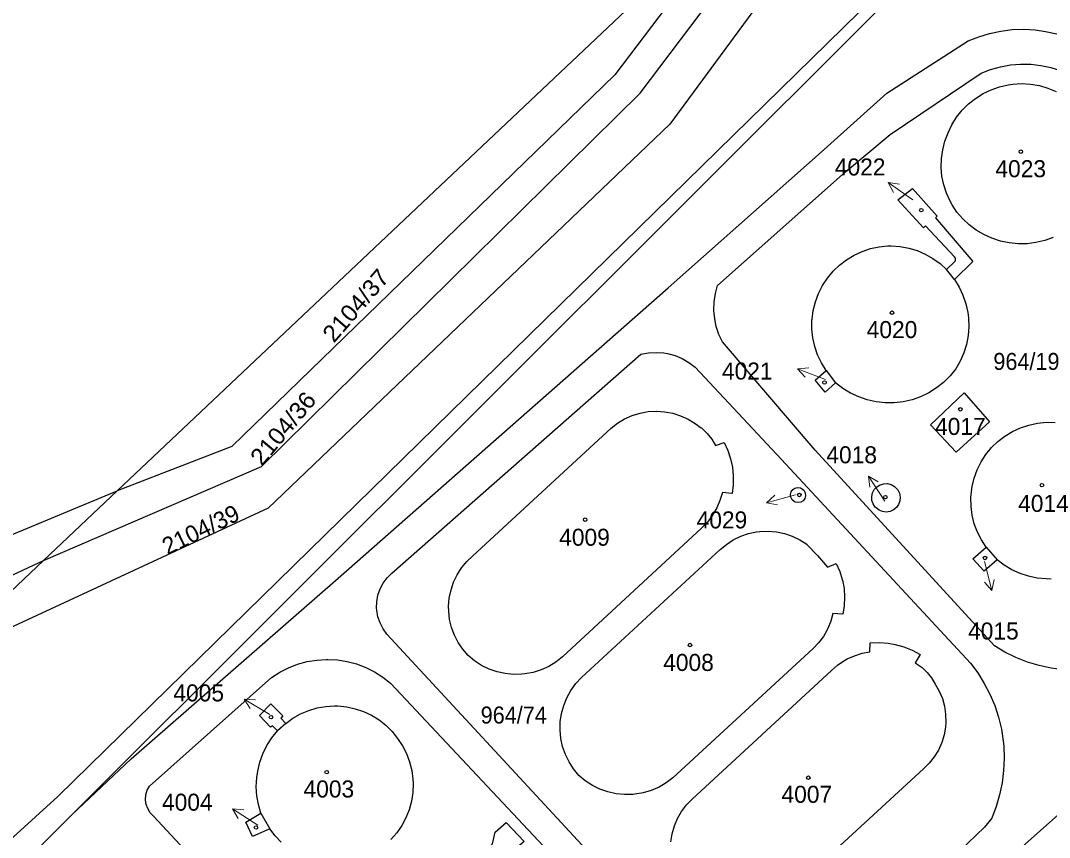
# Model space of a CAD drawing. Extents: x -679733 to -673243, y -1075091 to -1066557.
# Drawn here: x -676020.2 to -675917.5, y -1070006.3 to -1069924.8 of the extents above; entities that cross this region are included whole.
import ezdxf
from ezdxf.enums import TextEntityAlignment as Align

# ---------------------------------------------------------------- set-up
doc = ezdxf.new("R2010")
doc.units = 0
doc.header["$LTSCALE"] = 0.68
for name, color, linetype, lineweight in [('1', 7, 'Continuous', 25), ('5', 7, 'Continuous', 25), ('7', 7, 'Continuous', 13)]:
    doc.layers.add(name, color=color, linetype=linetype, lineweight=lineweight)
doc.layers.add('2', color=7, linetype='Continuous')

msp = doc.modelspace()

# ---------------------------------------------------------------- linework, layer by layer
at = {"layer": '1'}
for p, q in [((-675926.95, -1069950.62), (-675927.73, -1069949.63)), ((-675939.77, -1069959.71), (-675938.81, -1069960.94)), ((-675950.81, -1069967.2), (-675949.96, -1069966.9)), ((-675923.76, -1069977.35), (-675922.67, -1069978.59)), ((-676039.96, -1069999.46), (-676017.95, -1069978.68)), ((-675938.09, -1069984.03), (-675939.1, -1069983.95)), ((-675993.73, -1069994.94), (-675994.56, -1069995.69)), ((-676015.11, -1070004.06), (-676009.18, -1069998.46)), ((-675996.22, -1070003.91), (-675995.35, -1070005.45))]:
    msp.add_line(p, q, dxfattribs=at)
for points in [[(-675905.36, -1069858.97), (-675912.83, -1069886.16), (-675932.38, -1069903.87), (-675955.38, -1069935.13), (-675995.51, -1069973.45), (-676023.75, -1069986.52), (-676037.77, -1070002.37), (-676047.31, -1070025.23), (-676071.19, -1070041.43)], [(-675917.89, -1069896.55), (-675933.32, -1069920.84), (-676016.5, -1070002.23), (-676066.74, -1070047.9)], [(-676044.53, -1070033.43), (-676021.79, -1070010.73), (-676015.11, -1070004.06), (-675912.92, -1069902.06), (-675917.89, -1069896.55)], [(-675937.62, -1069899.53), (-675960.87, -1069930.18), (-675999.13, -1069967.3), (-676010.58, -1069971.72)], [(-676010.58, -1069971.72), (-675958.57, -1069922.61), (-675937.62, -1069899.53)], [(-676017.95, -1069978.68), (-675996.16, -1069969.3), (-675958.35, -1069932.03), (-675935.39, -1069901.66)], [(-675925.58, -1069926.81), (-675924.519, -1069926.384), (-675923.424, -1069926.051), (-675922.305, -1069925.816), (-675921.169, -1069925.679), (-675920.026, -1069925.643), (-675918.884, -1069925.706), (-675917.84, -1069925.852), (-675916.725, -1069926.105), (-675915.636, -1069926.455), (-675914.582, -1069926.898), (-675913.57, -1069927.432), (-675912.609, -1069928.052), (-675911.706, -1069928.754), (-675910.867, -1069929.532), (-675910.1, -1069930.38)], [(-676009.18, -1069998.46), (-675988.52, -1069980.42), (-675955.54, -1069951.44), (-675939.97, -1069937.65), (-675933.7, -1069932.02), (-675925.58, -1069926.81)], [(-675924.27, -1069930.04), (-675923.325, -1069929.665), (-675922.349, -1069929.385), (-675921.349, -1069929.202), (-675920.336, -1069929.118), (-675919.32, -1069929.134), (-675918.31, -1069929.25), (-675917.325, -1069929.463), (-675916.357, -1069929.773), (-675915.425, -1069930.177), (-675914.536, -1069930.671), (-675913.701, -1069931.249), (-675912.926, -1069931.907), (-675912.22, -1069932.638), (-675911.589, -1069933.435), (-675911.04, -1069934.29)], [(-675950.6, -1069951.22), (-675937.81, -1069939.86), (-675933.36, -1069936.16), (-675924.27, -1069930.04)], [(-675917.088, -1069946.424), (-675917.928, -1069946.729), (-675918.797, -1069946.938), (-675919.684, -1069947.049), (-675920.578, -1069947.06), (-675921.468, -1069946.971), (-675922.342, -1069946.783), (-675923.19, -1069946.5), (-675923.999, -1069946.146), (-675924.762, -1069945.703), (-675925.471, -1069945.176), (-675926.115, -1069944.572), (-675926.688, -1069943.9), (-675927.18, -1069943.167), (-675927.377, -1069942.815), (-675927.742, -1069942.011), (-675928.014, -1069941.171), (-675928.189, -1069940.305), (-675928.265, -1069939.426), (-675928.242, -1069938.543), (-675928.118, -1069937.669), (-675927.897, -1069936.814), (-675927.58, -1069935.99), (-675927.194, -1069935.186), (-675926.721, -1069934.429), (-675926.166, -1069933.731), (-675925.537, -1069933.099), (-675924.84, -1069932.541), (-675924.086, -1069932.065), (-675923.283, -1069931.677), (-675922.442, -1069931.38), (-675921.573, -1069931.18), (-675921.121, -1069931.115), (-675920.23, -1069931.065), (-675919.339, -1069931.114), (-675918.46, -1069931.263), (-675917.602, -1069931.509), (-675916.778, -1069931.849)], [(-675926.95, -1069948.35), (-675929.85, -1069945.28), (-675930.03, -1069945.48), (-675932.6, -1069942.67), (-675931.14, -1069941.55), (-675928.66, -1069944.31), (-675928.85, -1069944.45), (-675925.09, -1069948.81), (-675926.95, -1069950.62)], [(-675939.77, -1069959.71), (-675940.237, -1069958.955), (-675940.616, -1069958.152), (-675940.902, -1069957.312), (-675941.091, -1069956.445), (-675941.183, -1069955.562), (-675941.174, -1069954.675), (-675941.167, -1069954.582), (-675941.048, -1069953.703), (-675940.831, -1069952.842), (-675940.518, -1069952.011), (-675940.114, -1069951.221), (-675939.624, -1069950.482), (-675939.053, -1069949.802), (-675938.41, -1069949.19), (-675937.716, -1069948.648), (-675936.964, -1069948.189), (-675936.166, -1069947.818), (-675935.33, -1069947.54), (-675934.468, -1069947.358), (-675933.592, -1069947.275), (-675933.253, -1069947.27), (-675932.374, -1069947.325), (-675931.507, -1069947.48), (-675930.663, -1069947.732), (-675929.854, -1069948.078), (-675929.088, -1069948.513), (-675928.377, -1069949.033), (-675927.73, -1069949.63), (-675927, -1069948.92)], [(-675927, -1069948.92), (-675926.871, -1069948.783), (-675926.839, -1069948.696), (-675926.847, -1069948.508), (-675926.95, -1069948.35)], [(-675926.95, -1069950.62), (-675926.481, -1069951.381), (-675926.099, -1069952.189), (-675925.81, -1069953.035), (-675925.618, -1069953.908), (-675925.55, -1069954.438), (-675925.516, -1069955.331), (-675925.582, -1069956.222), (-675925.747, -1069957.101), (-675926.009, -1069957.955), (-675926.365, -1069958.775), (-675926.81, -1069959.55), (-675927.38, -1069960.253), (-675928.024, -1069960.889), (-675928.735, -1069961.449), (-675929.503, -1069961.928), (-675930.319, -1069962.32), (-675931.173, -1069962.619), (-675932.055, -1069962.821), (-675932.956, -1069962.926), (-675933.861, -1069962.93), (-675934.761, -1069962.834), (-675935.645, -1069962.64), (-675936.502, -1069962.349), (-675937.322, -1069961.966), (-675938.095, -1069961.494), (-675938.81, -1069960.94)], [(-675950.12, -1069956.86), (-675950.476, -1069956.098), (-675950.739, -1069955.298), (-675950.895, -1069954.543), (-675950.97, -1069953.705), (-675950.946, -1069952.864), (-675950.822, -1069952.032), (-675950.6, -1069951.22)], [(-675922.95, -1069987.18), (-675940.87, -1069967.66), (-675950.12, -1069956.86)], [(-675958.27, -1069958.09), (-675957.512, -1069957.947), (-675956.741, -1069957.903), (-675955.971, -1069957.959), (-675955.597, -1069958.023), (-675954.852, -1069958.225), (-675954.14, -1069958.523), (-675953.472, -1069958.91), (-675952.86, -1069959.38)], [(-675983.64, -1069986.02), (-675984.027, -1069985.489), (-675984.328, -1069984.905), (-675984.538, -1069984.282), (-675984.65, -1069983.634), (-675984.664, -1069983.442), (-675984.648, -1069982.785), (-675984.532, -1069982.138), (-675984.319, -1069981.516), (-675984.014, -1069980.934), (-675983.625, -1069980.404), (-675983.16, -1069979.94), (-675958.27, -1069958.09)], [(-675952.86, -1069959.38), (-675944.21, -1069968.6), (-675925.35, -1069988.92)], [(-675938.81, -1069960.94), (-675939.87, -1069961.86), (-675940.85, -1069960.68), (-675939.77, -1069959.71)], [(-675961.25, -1069965.47), (-675960.599, -1069964.962), (-675959.891, -1069964.537), (-675959.138, -1069964.2), (-675958.349, -1069963.957), (-675957.543, -1069963.812), (-675956.719, -1069963.765), (-675955.895, -1069963.817), (-675955.083, -1069963.969), (-675954.296, -1069964.218), (-675953.545, -1069964.56), (-675952.84, -1069964.99), (-675952.237, -1069965.418), (-675952.176, -1069965.469), (-675951.644, -1069965.983), (-675951.186, -1069966.563), (-675950.81, -1069967.2)], [(-675923.76, -1069977.35), (-675924.247, -1069976.615), (-675924.648, -1069975.83), (-675924.957, -1069975.004), (-675925.171, -1069974.149), (-675925.286, -1069973.275), (-675925.302, -1069972.394), (-675925.218, -1069971.516), (-675925.181, -1069971.3), (-675924.974, -1069970.443), (-675924.671, -1069969.615), (-675924.276, -1069968.827), (-675923.794, -1069968.088), (-675923.232, -1069967.409), (-675922.597, -1069966.798), (-675921.896, -1069966.263), (-675921.14, -1069965.81), (-675920.338, -1069965.434), (-675919.5, -1069965.15), (-675918.634, -1069964.963), (-675917.753, -1069964.875), (-675916.868, -1069964.887)], [(-675966.09, -1069988.3), (-675966.75, -1069988.815), (-675967.466, -1069989.248), (-675968.229, -1069989.592), (-675969.028, -1069989.842), (-675969.851, -1069989.996), (-675970.145, -1069990.027), (-675970.982, -1069990.046), (-675971.815, -1069989.965), (-675972.633, -1069989.785), (-675973.423, -1069989.509), (-675974.175, -1069989.141), (-675974.877, -1069988.686), (-675975.52, -1069988.15), (-675976.062, -1069987.531), (-675976.524, -1069986.85), (-675976.901, -1069986.119), (-675977.186, -1069985.347), (-675977.376, -1069984.546), (-675977.467, -1069983.729), (-675977.473, -1069983.238), (-675977.405, -1069982.418), (-675977.237, -1069981.612), (-675976.973, -1069980.833), (-675976.617, -1069980.092), (-675976.173, -1069979.399), (-675975.648, -1069978.765), (-675975.05, -1069978.2), (-675961.25, -1069965.47)], [(-675949.96, -1069966.9), (-675949.585, -1069967.698), (-675949.303, -1069968.533), (-675949.124, -1069969.357), (-675949.033, -1069970.234), (-675949.041, -1069971.115), (-675949.15, -1069971.99), (-675950.13, -1069971.89)], [(-676044.58, -1070003.82), (-676042.59, -1069998.1), (-676023.33, -1069977), (-676010.58, -1069971.72)], [(-676039.96, -1069999.46), (-676023.99, -1069981.47), (-676017.95, -1069978.68), (-676010.58, -1069971.72)], [(-675950.13, -1069971.89), (-675950.377, -1069972.699), (-675950.694, -1069973.429), (-675951.118, -1069974.161), (-675951.626, -1069974.838), (-675952.21, -1069975.45), (-675966.09, -1069988.3)], [(-675950.36, -1069977.59), (-675949.727, -1069977.062), (-675949.035, -1069976.614), (-675948.293, -1069976.254), (-675947.513, -1069975.986), (-675946.707, -1069975.814), (-675946.372, -1069975.773), (-675945.548, -1069975.741), (-675944.727, -1069975.809), (-675943.919, -1069975.976), (-675943.138, -1069976.24), (-675942.395, -1069976.596), (-675941.7, -1069977.04), (-675941.68, -1069977.059), (-675940.623, -1069978.161), (-675939.64, -1069979.33), (-675938.76, -1069978.98)], [(-675922.67, -1069978.59), (-675923.98, -1069979.73), (-675925.1, -1069978.51), (-675923.76, -1069977.35)], [(-675955.06, -1070000.36), (-675955.73, -1070000.865), (-675956.455, -1070001.287), (-675957.226, -1070001.62), (-675958.03, -1070001.858), (-675958.857, -1070001.999), (-675959.078, -1070002.02), (-675959.917, -1070002.035), (-675960.751, -1070001.951), (-675961.57, -1070001.768), (-675962.361, -1070001.488), (-675963.114, -1070001.117), (-675963.817, -1070000.658), (-675964.46, -1070000.12), (-675964.994, -1069999.48), (-675965.447, -1069998.78), (-675965.813, -1069998.032), (-675966.086, -1069997.244), (-675966.264, -1069996.43), (-675966.342, -1069995.6), (-675966.321, -1069994.767), (-675966.2, -1069993.943), (-675965.981, -1069993.139), (-675965.668, -1069992.366), (-675965.264, -1069991.637), (-675964.776, -1069990.962), (-675964.21, -1069990.35), (-675950.36, -1069977.59)], [(-675938.76, -1069978.98), (-675938.405, -1069979.763), (-675938.143, -1069980.581), (-675938.133, -1069980.622), (-675937.973, -1069981.466), (-675937.912, -1069982.323), (-675937.951, -1069983.182), (-675938.09, -1069984.03)], [(-675917.274, -1069980.521), (-675917.778, -1069980.517), (-675918.667, -1069980.433), (-675919.54, -1069980.249), (-675920.388, -1069979.969), (-675921.198, -1069979.595), (-675921.962, -1069979.134), (-675922.67, -1069978.59)], [(-675878.27, -1069983.43), (-675885.04, -1069989.6), (-675890.9, -1069994.71), (-675892.32, -1069995.79), (-675895.47, -1069997.01), (-675914.77, -1070002.48), (-675926.72, -1070013.07), (-675969.17, -1070051.7), (-675975.51, -1070057.92), (-675977.08, -1070056.19)], [(-675939.1, -1069983.95), (-675939.292, -1069984.716), (-675939.58, -1069985.451), (-675939.644, -1069985.584), (-675940.039, -1069986.268), (-675940.516, -1069986.897), (-675941.07, -1069987.46), (-675955.06, -1070000.36)], [(-675949.59, -1070022.47), (-675964.15, -1070007.06), (-675983.64, -1069986.02)], [(-675939.23, -1069989.67), (-675938.635, -1069989.136), (-675937.978, -1069988.681), (-675937.66, -1069988.501), (-675936.931, -1069988.173), (-675936.167, -1069987.938), (-675935.38, -1069987.8), (-675935.36, -1069986.9)], [(-675935.36, -1069986.9), (-675934.465, -1069986.861), (-675933.572, -1069986.923), (-675932.863, -1069987.044), (-675932, -1069987.283), (-675931.169, -1069987.616), (-675930.38, -1069988.04), (-675930.86, -1069988.88)], [(-675911.9, -1069989.39), (-675913.116, -1069989.567), (-675914.343, -1069989.644), (-675915.572, -1069989.621), (-675916.794, -1069989.498), (-675917.273, -1069989.423), (-675918.474, -1069989.163), (-675919.65, -1069988.805), (-675920.793, -1069988.354), (-675921.895, -1069987.811), (-675922.95, -1069987.18)], [(-675995.17, -1069990.35), (-675994.346, -1069989.82), (-675993.472, -1069989.377), (-675992.558, -1069989.025), (-675991.612, -1069988.769), (-675990.646, -1069988.61), (-675989.668, -1069988.55), (-675989.557, -1069988.55), (-675988.579, -1069988.602), (-675987.611, -1069988.753), (-675986.664, -1069989.002), (-675985.746, -1069989.346), (-675984.869, -1069989.782), (-675984.041, -1069990.305), (-675983.27, -1069990.91), (-675965.95, -1070009.36)], [(-675955.261, -1070006.756), (-675955.137, -1070005.954), (-675954.915, -1070005.173), (-675954.599, -1070004.425), (-675954.194, -1070003.721), (-675953.705, -1070003.073), (-675953.14, -1070002.49), (-675939.23, -1069989.67)], [(-675930.86, -1069988.88), (-675930.272, -1069989.275), (-675930.172, -1069989.356), (-675929.658, -1069989.843), (-675929.218, -1069990.399), (-675928.86, -1069991.01), (-675928.461, -1069991.709), (-675928.151, -1069992.452), (-675927.936, -1069993.227), (-675927.819, -1069994.024), (-675927.801, -1069994.828), (-675927.837, -1069995.294), (-675927.977, -1069996.087), (-675928.214, -1069996.856), (-675928.545, -1069997.59), (-675928.964, -1069998.277), (-675929.465, -1069998.907), (-675930.04, -1069999.47), (-675944.22, -1070012.5)], [(-675925.35, -1069988.92), (-675924.616, -1069989.9), (-675923.963, -1069990.937), (-675923.398, -1069992.024), (-675922.923, -1069993.153), (-675922.542, -1069994.317), (-675922.257, -1069995.508), (-675922.172, -1069995.985), (-675922.024, -1069997.201), (-675921.976, -1069998.425), (-675922.029, -1069999.649), (-675922.18, -1070000.864), (-675922.431, -1070002.063), (-675922.778, -1070003.238), (-675923.22, -1070004.38)], [(-676006.96, -1070004.2), (-676007.287, -1070003.851), (-676007.535, -1070003.442), (-676007.684, -1070003.022), (-676007.75, -1070002.548), (-676007.717, -1070002.072), (-676007.585, -1070001.612), (-676007.36, -1070001.19), (-675995.17, -1069990.35)], [(-675994.56, -1069995.69), (-675995.07, -1069995.19), (-675995.28, -1069995.31), (-675996.38, -1069994.16), (-675995.23, -1069992.99), (-675994.05, -1069994.17), (-675994.25, -1069994.4), (-675993.73, -1069994.94)], [(-675993.73, -1069994.94), (-675993.022, -1069994.423), (-675992.259, -1069993.989), (-675991.452, -1069993.645), (-675990.611, -1069993.396), (-675989.747, -1069993.243), (-675988.871, -1069993.19), (-675988.53, -1069993.196), (-675987.657, -1069993.282), (-675986.799, -1069993.467), (-675985.968, -1069993.748), (-675985.174, -1069994.121), (-675984.428, -1069994.583), (-675983.74, -1069995.126), (-675983.117, -1069995.745), (-675982.57, -1069996.43), (-675982.082, -1069997.164), (-675981.68, -1069997.948), (-675981.37, -1069998.772), (-675981.155, -1069999.627), (-675981.038, -1070000.5), (-675981.017, -1070000.947), (-675981.051, -1070001.827), (-675981.184, -1070002.698), (-675981.415, -1070003.548), (-675981.741, -1070004.367), (-675982.158, -1070005.143), (-675982.66, -1070005.867), (-675983.24, -1070006.53)], [(-675996.22, -1070003.91), (-675996.474, -1070003.042), (-675996.63, -1070002.152), (-675996.687, -1070001.25), (-675996.643, -1070000.347), (-675996.548, -1069999.687), (-675996.333, -1069998.809), (-675996.022, -1069997.96), (-675995.62, -1069997.151), (-675995.13, -1069996.391), (-675994.56, -1069995.69)], [(-676001.54, -1070012.34), (-676000.38, -1070011.29), (-676006.96, -1070004.2)], [(-675995.35, -1070005.45), (-675997.06, -1070006.21), (-675997.75, -1070004.79), (-675996.22, -1070003.91)], [(-675979.98, -1070013.47), (-675980.63, -1070012.75), (-675979.73, -1070011.87), (-675979.97, -1070011.64), (-675980.39, -1070012.16), (-675981.44, -1070011.05), (-675980.92, -1070010.61), (-675981.17, -1070010.37), (-675980.31, -1070009.66), (-675978.96, -1070011.2), (-675977.81, -1070010.15), (-675977.11, -1070010.84), (-675973.1, -1070006.96), (-675972.82, -1070005.79), (-675971.74, -1070004.82), (-675969.93, -1070006.72), (-675971.04, -1070007.65), (-675972.16, -1070007.89), (-675976.29, -1070011.76), (-675975.59, -1070012.57), (-675978.43, -1070015.09), (-675979.09, -1070014.38)], [(-675923.22, -1070004.38), (-675923.93, -1070005.3), (-675931.42, -1070012.48), (-675933.11, -1070013.83), (-675933.24, -1070013.64)], [(-675994.199, -1070006.793), (-675994.812, -1070006.154), (-675995.35, -1070005.45)]]:
    msp.add_lwpolyline(points, dxfattribs=at)
for points in [[(-675929.35, -1069965.13), (-675925.97, -1069961.95), (-675923.45, -1069964.82), (-675926.76, -1069967.86)], [(-675934.69, -1069971.31), (-675934.368, -1069971.112), (-675934.006, -1069971.006), (-675933.629, -1069970.999), (-675933.262, -1069971.091), (-675932.933, -1069971.276), (-675932.851, -1069971.343), (-675932.603, -1069971.627), (-675932.437, -1069971.966), (-675932.367, -1069972.337), (-675932.396, -1069972.714), (-675932.524, -1069973.069), (-675932.74, -1069973.379), (-675933.03, -1069973.62), (-675933.374, -1069973.775), (-675933.747, -1069973.833), (-675934.123, -1069973.792), (-675934.474, -1069973.654), (-675934.777, -1069973.428), (-675934.858, -1069973.342), (-675935.066, -1069973.027), (-675935.183, -1069972.668), (-675935.202, -1069972.291), (-675935.121, -1069971.922), (-675934.947, -1069971.587)], [(-675942.07, -1069972.7), (-675942.303, -1069972.844), (-675942.573, -1069972.895), (-675942.843, -1069972.846), (-675942.964, -1069972.788), (-675943.17, -1069972.606), (-675943.296, -1069972.362), (-675943.327, -1069972.09), (-675943.259, -1069971.824), (-675943.1, -1069971.6), (-675942.873, -1069971.446), (-675942.606, -1069971.383), (-675942.334, -1069971.42), (-675942.154, -1069971.508), (-675941.956, -1069971.698), (-675941.84, -1069971.947), (-675941.821, -1069972.221), (-675941.901, -1069972.484)]]:
    msp.add_lwpolyline(points, close=True, dxfattribs=at)
at = {"layer": '5'}
for centre in [(-675920.3068, -1069937.8692), (-675930.2568, -1069943.6992), (-675933.1868, -1069953.9392), (-675939.9168, -1069960.8992), (-675926.3568, -1069963.5792), (-675918.1968, -1069971.1592), (-675942.4368, -1069972.1292), (-675933.8368, -1069972.3492), (-675963.8268, -1069974.5992), (-675923.8868, -1069978.4192), (-675953.3568, -1069987.1092), (-675995.2168, -1069994.3092), (-675989.6568, -1069999.8092), (-675941.5368, -1070000.3592), (-675996.7168, -1070005.3292)]:
    msp.add_circle(centre, 0.175, dxfattribs=at)
at = {"layer": '7'}
for p, q in [((-675933.548, -1069940.949), (-675933.015, -1069941.933)), ((-675942.612, -1069959.535), (-675941.856, -1069960.361)), ((-675935.514, -1069970.243), (-675935.389, -1069971.356)), ((-675945.709, -1069972.907), (-675944.612, -1069973.131)), ((-675923.214, -1069981.672), (-675922.97, -1069980.579)), ((-675997.892, -1069992.504), (-675997.292, -1069993.449)), ((-675999.057, -1070003.446), (-675998.49, -1070004.411))]:
    msp.add_line(p, q, dxfattribs=at)
for points in [[(-675931.09, -1069942.67), (-675933.548, -1069940.949), (-675932.441, -1069941.113)], [(-675939.81, -1069960.61), (-675942.612, -1069959.535), (-675941.497, -1069959.426)], [(-675933.88, -1069972.76), (-675935.514, -1069970.243), (-675934.549, -1069970.81)], [(-675942.81, -1069972.13), (-675945.709, -1069972.907), (-675944.871, -1069972.164)], [(-675923.94, -1069978.76), (-675923.214, -1069981.672), (-675923.942, -1069980.821)], [(-675995.32, -1069994.05), (-675997.892, -1069992.504), (-675996.776, -1069992.591)], [(-675996.54, -1070005.08), (-675999.057, -1070003.446), (-675997.944, -1070003.571)]]:
    msp.add_lwpolyline(points, dxfattribs=at)

# ---------------------------------------------------------------- texts
at = {"layer": '2'}
for s, p in [('4022', (-675936.36, -1069940.239)), ('4023', (-675920.32, -1069940.41)), ('4020', (-675933.18, -1069956.47)), ('4021', (-675947.64, -1069960.61)), ('4017', (-675926.35, -1069966.14)), ('4018', (-675937.21, -1069968.97)), ('4014', (-675918.05, -1069973.82)), ('4029', (-675950.17, -1069975.47)), ('4009', (-675963.9, -1069977.2)), ('4015', (-675923.05, -1069986.56)), ('4008', (-675953.51, -1069989.7)), ('4005', (-676002.44, -1069992.739)), ('4003', (-675989.44, -1070002.33)), ('4007', (-675941.69, -1070002.86)), ('4004', (-676003.58, -1070003.65))]:
    msp.add_text(s, height=1.7, dxfattribs=at).set_placement(p, align=Align.CENTER)
at = {"layer": '2', "width": 1.05}
for s, rotation, p in [('2104/37', 49, (-675986.1049, -1069953.7756)), ('2104/36', 50, (-675993.3621, -1069966.0314))]:
    msp.add_text(s, height=1.7, rotation=rotation, dxfattribs=at).set_placement(p, align=Align.CENTER)
at = {"layer": '2', "width": 0.95}
for s, p in [('964/19', (-675919.749, -1069959.65)), ('964/74', (-675970.969, -1069994.95))]:
    msp.add_text(s, height=1.7, dxfattribs=at).set_placement(p, align=Align.CENTER)
at = {"layer": '2'}
msp.add_text('2104/39', height=1.7, rotation=26, dxfattribs=at).set_placement((-676001.8691, -1069976.3524), align=Align.CENTER)

doc.saveas('drawing.dxf')
